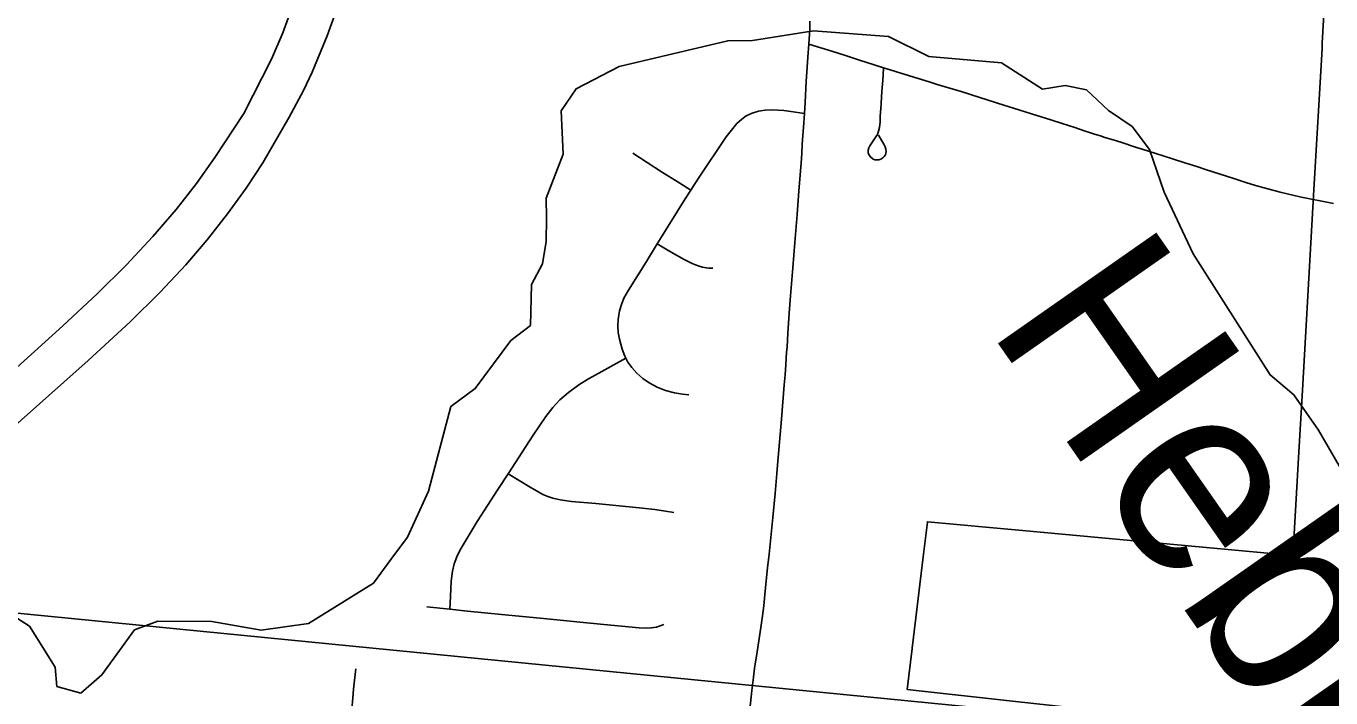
# Model space of a CAD drawing. Extents: x -1.4 to 35.4, y 0 to 22.
# Drawn here: x 30.043 to 30.682, y 18.396 to 18.725 of the extents above; entities that cross this region are included whole.
import ezdxf

# ---------------------------------------------------------------- set-up
doc = ezdxf.new("R2010")
doc.units = 0
for name, color, linetype in [('GM_X_City_Street', 7, 'Continuous'), ('GM_X_County_Text', 7, 'Continuous'), ('GM_X_Interstate_Route', 7, 'Continuous'), ('GM_X_Minor_River', 7, 'Continuous'), ('GM_X_Minor_River_Text', 7, 'Continuous'), ('GM_X_Section', 7, 'Continuous'), ('GM_X_Township_Road', 7, 'Continuous')]:
    doc.layers.add(name, color=color, linetype=linetype)

msp = doc.modelspace()

# ---------------------------------------------------------------- linework, layer by layer
at = {"layer": 'GM_X_City_Street'}
for points in [[(30.46034, 18.67173), (30.46302, 18.66743), (30.46372, 18.66605), (30.46407, 18.66492), (30.46417, 18.66377), (30.46377, 18.66219), (30.46323, 18.66134), (30.46248, 18.66063), (30.46162, 18.66012), (30.46064, 18.65979), (30.45965, 18.6597), (30.45867, 18.65978), (30.45772, 18.66011), (30.45642, 18.66112), (30.45576, 18.66208), (30.45539, 18.66321), (30.45534, 18.66439), (30.4556, 18.66555), (30.45613, 18.66663), (30.45913, 18.67092), (30.4599, 18.67216), (30.46047, 18.67369), (30.46085, 18.6755), (30.46114, 18.67837), (30.46123, 18.68105), (30.46135, 18.68288), (30.46164, 18.68695), (30.46192, 18.69081), (30.46219, 18.69509), (30.46244, 18.6986), (30.46267, 18.70139), (30.46292, 18.70482)], [(30.36743, 18.5446), (30.36434, 18.54492), (30.36036, 18.54556), (30.35609, 18.54675), (30.35197, 18.54838), (30.34804, 18.55046), (30.34489, 18.55263), (30.34202, 18.55516), (30.33946, 18.55801), (30.33762, 18.56065), (30.33663, 18.56254), (30.33613, 18.56349), (30.33477, 18.56707), (30.33342, 18.57194), (30.33284, 18.57508), (30.33261, 18.57828), (30.33278, 18.58149), (30.33349, 18.58572), (30.33449, 18.58894), (30.33568, 18.59191), (30.33782, 18.59581), (30.34676, 18.60999), (30.35196, 18.61852), (30.35354, 18.62113), (30.36564, 18.64064), (30.36839, 18.64486), (30.37039, 18.64792), (30.37253, 18.65131), (30.37486, 18.65464), (30.38311, 18.6671), (30.38576, 18.67097), (30.38897, 18.67513), (30.39105, 18.67756), (30.39347, 18.67972), (30.39563, 18.68121), (30.39857, 18.68253), (30.40166, 18.68351), (30.40484, 18.68403), (30.4085, 18.6842), (30.41393, 18.68384), (30.41742, 18.68335), (30.42411, 18.68242)], [(30.33996, 18.66301), (30.35405, 18.65384), (30.36302, 18.64822), (30.36839, 18.64486)], [(30.35196, 18.61852), (30.35768, 18.61519), (30.36516, 18.61084), (30.36904, 18.60895), (30.37072, 18.60828), (30.37251, 18.60766), (30.37417, 18.60719), (30.37611, 18.6068), (30.37733, 18.60662), (30.37919, 18.60659)], [(30.25035, 18.43962), (30.25063, 18.44582), (30.25096, 18.45328), (30.25161, 18.45821), (30.25247, 18.46184), (30.25376, 18.46532), (30.25537, 18.46869), (30.26374, 18.48252), (30.27388, 18.4982), (30.27889, 18.50589), (30.29118, 18.5248), (30.29746, 18.53408), (30.30089, 18.5385), (30.30431, 18.54211), (30.30855, 18.54576), (30.31351, 18.54951), (30.31822, 18.55254), (30.32477, 18.55611), (30.33079, 18.55937), (30.33663, 18.56254)], [(30.27889, 18.50589), (30.28433, 18.50261), (30.28967, 18.49941), (30.29397, 18.4969), (30.29599, 18.49585), (30.29843, 18.49485), (30.30088, 18.49408), (30.30449, 18.49316), (30.31003, 18.49238), (30.32181, 18.49133), (30.34469, 18.48918), (30.35088, 18.48842), (30.35605, 18.48761), (30.36007, 18.48692)], [(30.23902, 18.44077), (30.25035, 18.43962), (30.25893, 18.43859), (30.27404, 18.43716), (30.29626, 18.43511), (30.31428, 18.43334), (30.32588, 18.43216), (30.34318, 18.43044), (30.34676, 18.43028), (30.34907, 18.43044), (30.35161, 18.43089), (30.35514, 18.43217)], [(30.20232, 18.39069), (30.20283, 18.39621), (30.2032, 18.4005), (30.20408, 18.40916), (30.20423, 18.41039)]]:
    msp.add_lwpolyline(points, dxfattribs=at)
at = {"layer": 'GM_X_County_Text'}
msp.add_lwpolyline([(30.74568, 18.37064), (30.67261, 18.37862), (30.52606, 18.39463), (30.47448, 18.40026), (30.47691, 18.42039), (30.47695, 18.42077), (30.47709, 18.42186), (30.48232, 18.46522), (30.48389, 18.47826), (30.48438, 18.48233), (30.48439, 18.48243), (30.48447, 18.48242), (30.53098, 18.47813), (30.66349, 18.46588), (30.6636, 18.46784), (30.66623, 18.51382), (30.66813, 18.54693), (30.67375, 18.64507), (30.67772, 18.71426), (30.67786, 18.71682), (30.68675, 18.87201)], dxfattribs=at)
at = {"layer": 'GM_X_Interstate_Route'}
for points in [[(30.17155, 18.68062), (30.17857, 18.69376), (30.18289, 18.70259), (30.19018, 18.7205), (30.19588, 18.73623), (30.20147, 18.75396), (30.20582, 18.77012), (30.20934, 18.78584), (30.21204, 18.80109), (30.21414, 18.81706), (30.21546, 18.83249), (30.21613, 18.84858), (30.21614, 18.86531), (30.21547, 18.88265), (30.21401, 18.90119), (30.21126, 18.92586), (30.20332, 18.98537), (30.20001, 19.01022), (30.19318, 19.05944)], [(30.01545, 18.53763), (30.06073, 18.57836), (30.07757, 18.59406), (30.09168, 18.6081), (30.10482, 18.62224), (30.11618, 18.63547), (30.12618, 18.64821), (30.13521, 18.66089), (30.14942, 18.68245), (30.16296, 18.70908), (30.16847, 18.72188), (30.17679, 18.745)], [(29.85768, 18.35622), (29.85999, 18.35954), (29.86902, 18.37145), (29.87896, 18.38344), (29.89067, 18.39636), (29.90375, 18.40968), (29.91864, 18.42382), (29.9542, 18.45586), (30.02535, 18.51892), (30.07317, 18.56143), (30.09369, 18.5804), (30.10824, 18.59478), (30.12095, 18.60837), (30.13147, 18.62058), (30.14146, 18.63322), (30.15052, 18.64578), (30.15866, 18.65823), (30.17155, 18.68062)]]:
    msp.add_lwpolyline(points, dxfattribs=at)
at = {"layer": 'GM_X_Minor_River'}
msp.add_lwpolyline([(30.03395, 18.43793), (30.04442, 18.43127), (30.05689, 18.41129), (30.05784, 18.40179), (30.06951, 18.39851), (30.0799, 18.4074), (30.09585, 18.42944), (30.10729, 18.43375), (30.13378, 18.43359), (30.15792, 18.42929), (30.18107, 18.43261), (30.21287, 18.45243), (30.22142, 18.46401), (30.22958, 18.47483), (30.23987, 18.49737), (30.2509, 18.53886), (30.2628, 18.54771), (30.28029, 18.57124), (30.2899, 18.57863), (30.29029, 18.59872), (30.29579, 18.60884), (30.29752, 18.6198), (30.29774, 18.63117), (30.29755, 18.64103), (30.30592, 18.66248), (30.30483, 18.68373), (30.31223, 18.69457), (30.33326, 18.70552), (30.38649, 18.71806), (30.3986, 18.71819), (30.42859, 18.72288), (30.46525, 18.72022), (30.48512, 18.71033), (30.52063, 18.70732), (30.54082, 18.69439), (30.55182, 18.69606), (30.56238, 18.69394), (30.57316, 18.68386), (30.58474, 18.67604), (30.59322, 18.66486), (30.60038, 18.64386), (30.61455, 18.61361), (30.65237, 18.55442), (30.66391, 18.5447), (30.67606, 18.52739), (30.70864, 18.47096)], dxfattribs=at)
at = {"layer": 'GM_X_Section'}
msp.add_lwpolyline([(29.90725, 18.45063), (30.88459, 18.35447), (30.79442, 17.34824), (29.80136, 17.45639)], close=True, dxfattribs=at)
at = {"layer": 'GM_X_Township_Road'}
for points in [[(30.42622, 18.71638), (30.42644, 18.71876), (30.42668, 18.72381), (30.42673, 18.7266), (30.4268, 18.72758)], [(30.42411, 18.68242), (30.42449, 18.68777), (30.42501, 18.69831), (30.42534, 18.70262), (30.4258, 18.71005), (30.42622, 18.71638)], [(30.42622, 18.71638), (30.43213, 18.71458), (30.44008, 18.71206), (30.44567, 18.71033), (30.4511, 18.7086), (30.45827, 18.70631), (30.46292, 18.70482)], [(30.46292, 18.70482), (30.46606, 18.70387), (30.47142, 18.70222), (30.47929, 18.6997), (30.48519, 18.6979)], [(30.48519, 18.6979), (30.48913, 18.6967), (30.50094, 18.69316), (30.51008, 18.69033), (30.52189, 18.68655), (30.52913, 18.68419), (30.53543, 18.6823), (30.54008, 18.6808), (30.5448, 18.67931), (30.55047, 18.67757), (30.55653, 18.67561), (30.56173, 18.67379), (30.56378, 18.67317), (30.56622, 18.67238), (30.56921, 18.67143), (30.57133, 18.67072), (30.57543, 18.66954), (30.57913, 18.66836), (30.5863, 18.666)], [(30.41096, 18.5101), (30.41283, 18.53277), (30.41418, 18.54948), (30.41459, 18.55443), (30.41497, 18.55937), (30.41538, 18.56554), (30.41558, 18.56802), (30.41604, 18.57482), (30.41634, 18.57977), (30.41656, 18.58469), (30.41728, 18.59315), (30.41837, 18.60675), (30.41938, 18.61916), (30.42048, 18.63293), (30.42132, 18.6446), (30.42245, 18.65815), (30.42275, 18.66306), (30.42305, 18.66739), (30.42378, 18.67788), (30.42411, 18.68242)], [(30.5863, 18.666), (30.58952, 18.66498), (30.59637, 18.66285), (30.60441, 18.66023), (30.61094, 18.65812), (30.61645, 18.6564), (30.62063, 18.65505), (30.63446, 18.65052), (30.64039, 18.64865), (30.64516, 18.64722), (30.65718, 18.64394), (30.66687, 18.64163), (30.68337, 18.63841)], [(30.39475, 18.3652), (30.39573, 18.37422), (30.39675, 18.38393), (30.39734, 18.39052), (30.39836, 18.39981), (30.39915, 18.40641), (30.3997, 18.41071), (30.40088, 18.41881), (30.40266, 18.43073), (30.40351, 18.4363), (30.40418, 18.4412), (30.40494, 18.44863), (30.40605, 18.45981), (30.40677, 18.46659), (30.40858, 18.48451), (30.4098, 18.49624), (30.41064, 18.50615), (30.41096, 18.5101)]]:
    msp.add_lwpolyline(points, dxfattribs=at)

# ---------------------------------------------------------------- texts
at = {"layer": 'GM_X_Minor_River_Text'}
msp.add_text('Hebble', height=0.094699, rotation=304.9632, dxfattribs=at).set_placement((30.51298, 18.57834))

doc.saveas('drawing.dxf')
